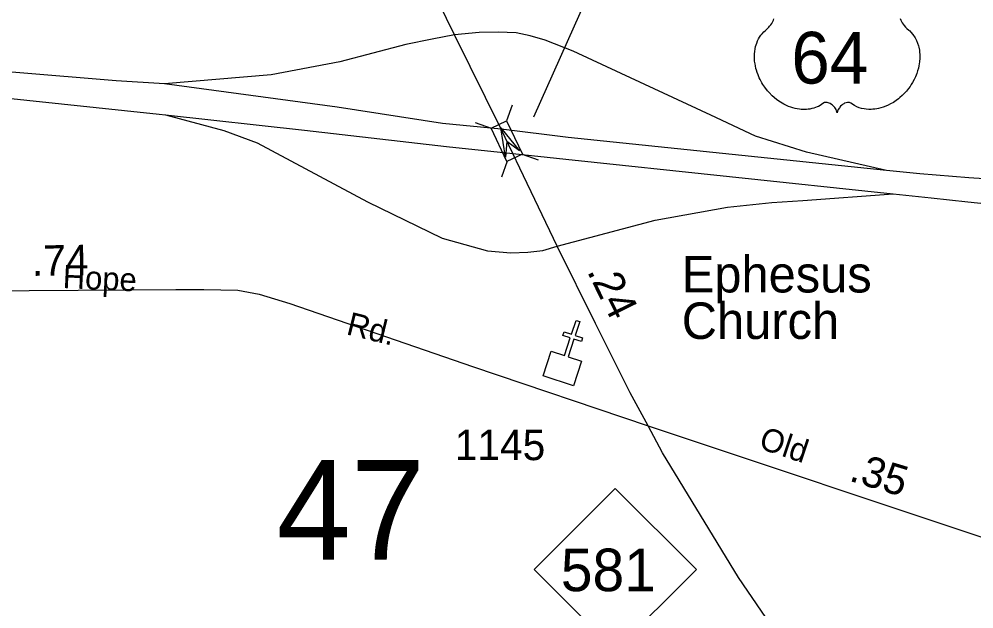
# Model space of a CAD drawing. Extents: x 2220236 to 2384410, y 720751 to 894131.
# Drawn here: x 2265175 to 2269098, y 793300 to 795725 of the extents above; entities that cross this region are included whole.
import ezdxf

# ---------------------------------------------------------------- set-up
doc = ezdxf.new("R2010")
doc.units = 0
doc.layers.add('Default', color=7, linetype='Continuous')

msp = doc.modelspace()

# ---------------------------------------------------------------- linework, layer by layer
at = {"layer": 'Default'}
for p, q in [((2267289.9, 795323.7), (2267911.7, 796719.5)), ((2267201.2, 795371.6), (2267177.9, 795306.7)), ((2267049.1, 795299.8), (2267114.1, 795276.5)), ((2267242.2, 795169.9), (2267307.1, 795146.7)), ((2267179.8, 795140.4), (2267156.6, 795075.5)), ((2267759.2, 794053.6), (2269533.9, 793460.6))]:
    msp.add_line(p, q, dxfattribs=at)
for points in [[(2266964.1, 795660.4), (2266371.3, 796873.2), (2266310.4, 796972.7), (2266269.7, 797046.3), (2266154.2, 797215), (2266099.6, 797280.5), (2266012.7, 797371.7), (2265867.5, 797512.3), (2264281, 799034.6)], [(2278760.7, 797785.7), (2278634.1, 797712.7), (2278123.1, 797423.3), (2277447.8, 797050.5), (2276407.8, 796485.1), (2275955, 796277.4), (2275575.4, 796119.3), (2274988.2, 795883.4), (2274504.8, 795715.9), (2273971.9, 795562.5), (2273476.7, 795432.7), (2273042.8, 795331.3), (2272551.1, 795235.7), (2272168.5, 795175.6), (2271850.2, 795137.8), (2271531.8, 795104.8), (2271026, 795062.3), (2270657, 795042.2), (2270112.2, 795030.5), (2269560.4, 795041.1), (2269077, 795071.7), (2268875.4, 795088.3), (2268739.3, 795102.4)], [(2268766.4, 795006.9), (2268922.6, 794990.3), (2269072.9, 794973.8), (2269536.9, 794925.5), (2270098.1, 794867.7), (2270652.2, 794852.3), (2271040.2, 794858.2), (2271554.2, 794886.5), (2271929.2, 794916), (2272209.8, 794945.5), (2272624.2, 795003.3), (2273047.5, 795088.3), (2273507.3, 795194.4), (2274014.3, 795336), (2274540.2, 795503.5), (2275047.1, 795699.4), (2275674.4, 795973.1), (2276077.6, 796176), (2276417.2, 796362.4), (2277472.5, 796953.6), (2278132.1, 797318.5), (2278782.6, 797690.4)], [(2268794.9, 795727.8), (2268797.7, 795720.8), (2268803.6, 795709.7), (2268811.1, 795698.3), (2268816.5, 795691.9), (2268821.8, 795686.4), (2268829.8, 795679.7), (2268834.1, 795675.9), (2268839, 795671), (2268847.1, 795661.6), (2268850.3, 795657.2), (2268853.6, 795652.3), (2268856.7, 795647.2), (2268859.7, 795641.7), (2268862.1, 795636.9), (2268866.6, 795625.9), (2268869.9, 795615.2), (2268871.5, 795609.6), (2268873.9, 795597), (2268874.8, 795590.7), (2268875.8, 795578.4), (2268875.8, 795563.5), (2268874.7, 795549.4), (2268872, 795532.9), (2268869.8, 795523), (2268866.4, 795511.6), (2268863.2, 795501.6), (2268857.3, 795486.9), (2268852.1, 795476.3), (2268845.3, 795463.8), (2268840.7, 795456.3), (2268835.3, 795448.3), (2268828.5, 795439), (2268820.6, 795429.1), (2268811.1, 795418.7), (2268803.5, 795411), (2268793.4, 795402.1), (2268787.4, 795397.1), (2268778.7, 795390.5), (2268766.9, 795382.6), (2268755.2, 795375.9), (2268745.2, 795370.8), (2268736.4, 795367), (2268725, 795362.6), (2268706, 795357.4), (2268699.1, 795355.9), (2268690.9, 795354.7), (2268683.2, 795354), (2268675.8, 795353.5), (2268665.8, 795353.5), (2268655.8, 795354.3), (2268646.4, 795355.6), (2268636.6, 795357.7), (2268626.4, 795360.7), (2268617, 795364.4), (2268607.6, 795369), (2268591.7, 795379), (2268587.1, 795381.5), (2268584.5, 795382.2), (2268578.4, 795382.5), (2268572.6, 795381.2), (2268566.7, 795378.9), (2268563.1, 795377), (2268558.4, 795373.9), (2268554.7, 795371), (2268550.3, 795366.8), (2268547.3, 795363.3), (2268545, 795360.6), (2268540.5, 795353.5), (2268538.9, 795350.2), (2268537.2, 795345.8), (2268535.8, 795339.5), (2268533.7, 795347.5), (2268531.4, 795352.8), (2268528.6, 795357.4), (2268525.8, 795361.4), (2268521.3, 795366.6), (2268517.3, 795370.5), (2268512.4, 795374.4), (2268507.3, 795377.5), (2268503.1, 795379.7), (2268499.3, 795381.1), (2268494.7, 795382.2), (2268490.9, 795382.5), (2268487.8, 795382.5), (2268483.5, 795381.5), (2268477.7, 795377.3), (2268472.2, 795373.5), (2268466.2, 795369.8), (2268459, 795366), (2268453.8, 795363.5), (2268447.6, 795361.1), (2268440.3, 795358.7), (2268432.4, 795356.6), (2268424.3, 795355), (2268417.1, 795353.9), (2268409.4, 795353.2), (2268402.5, 795353), (2268395.3, 795353.1), (2268388.6, 795353.6), (2268380.7, 795354.3), (2268371, 795355.7), (2268363, 795357.5), (2268354.5, 795359.8), (2268345.7, 795362.6), (2268336.4, 795366.1), (2268324.7, 795371.2), (2268316.6, 795375.4), (2268303.7, 795382.8), (2268288.7, 795393.2), (2268277.3, 795402.4), (2268269, 795409.9), (2268256.8, 795422.4), (2268249.6, 795430.5), (2268238.3, 795445.1), (2268231.1, 795455.6), (2268226.5, 795463.4), (2268219.6, 795475.9), (2268215.9, 795483.7), (2268211, 795495.1), (2268207.2, 795505.5), (2268204, 795515.4), (2268202.3, 795521.7), (2268199.8, 795532.7), (2268198.4, 795540.5), (2268196.9, 795551.2), (2268196.1, 795562.6), (2268196, 795573), (2268196.2, 795581.6), (2268197.2, 795591.7), (2268198.9, 795602.4), (2268201, 795611.6), (2268202.8, 795618.3), (2268205.6, 795626.3), (2268209.2, 795635.2), (2268213.4, 795643.7), (2268217.5, 795650.8), (2268222.6, 795658.4), (2268227.6, 795664.8), (2268234.2, 795672), (2268241, 795678.5), (2268247.3, 795683.6), (2268254.7, 795690.9), (2268258.6, 795695.3), (2268263.3, 795701.5), (2268267, 795707.2), (2268269.9, 795712.2), (2268273.9, 795719.8), (2268276.2, 795725.4)], [(2266964.1, 795660.4), (2266871.9, 795642.6), (2266764.2, 795620.3), (2266492.1, 795548.9), (2266209.8, 795495.7), (2265772.7, 795458.7)], [(2268739.3, 795102.4), (2268409.4, 795177.8), (2268200.1, 795243.9), (2268017.3, 795330.2), (2267589.9, 795528.1), (2267451.7, 795593.5), (2267335.7, 795638.1), (2267274.8, 795656), (2267216.8, 795667.9), (2267142.5, 795670.9), (2267065.2, 795669.4), (2266964.1, 795660.4)], [(2267155.8, 795272.1), (2266964.1, 795660.4)], [(2265772.7, 795458.7), (2265573.6, 795471), (2264748.1, 795539.4), (2264245, 795564.1), (2263924.2, 795558.8)], [(2267155.8, 795272.1), (2266914.1, 795295.9), (2266481.2, 795363.4), (2265772.7, 795458.7)], [(2263926, 795447.7), (2264159.2, 795451.6), (2264501.2, 795448.1), (2264945.7, 795418.6), (2265749.8, 795333.6), (2265775.9, 795330.8)], [(2265775.9, 795330.8), (2266347.5, 795267.6), (2266930.6, 795201.5), (2267203.3, 795172.5)], [(2265775.9, 795330.8), (2266015.6, 795266.4), (2266152.4, 795215.7), (2266606.6, 794973.2), (2266912.8, 794824.5), (2267098.6, 794772.4), (2267195.3, 794763.5), (2267265.1, 794766.5), (2267326.1, 794773.9), (2267385.5, 794791.8)], [(2267203.3, 795172.5), (2267155.8, 795272.1)], [(2268739.3, 795102.4), (2267430.5, 795238.1), (2267155.8, 795272.1)], [(2267203.3, 795172.5), (2267420.5, 795149.6), (2268766.4, 795006.9)], [(2267385.5, 794791.8), (2267231.6, 795112.4), (2267203.3, 795172.5)], [(2267385.5, 794791.8), (2267788.3, 794898.3), (2268085.5, 794951.4), (2268267, 794970.3), (2268395.6, 794978.5), (2268766.4, 795006.9)], [(2267759.2, 794053.6), (2267686, 794188.8), (2267543.3, 794473.3), (2267385.5, 794791.8)], [(2263953.3, 794574.9), (2264215.9, 794603.1), (2264813.3, 794606.6), (2265818.7, 794613.7), (2265933.3, 794613.7), (2266073.4, 794610.2), (2266161.5, 794594.3), (2266286.6, 794555.5), (2267037.4, 794296.3), (2267759.2, 794053.6)], [(2268986.7, 792072.1), (2268768.9, 792441.6), (2268319.4, 793153.2), (2268130.9, 793429.5), (2267818.2, 793942.2), (2267759.2, 794053.6)]]:
    msp.add_lwpolyline(points, dxfattribs=at)
for points in [[(2267177.9, 795306.7), (2267242.5, 795170.1), (2267178.7, 795139.9), (2267114.1, 795276.5)], [(2267173.8, 795157.5), (2267154.4, 795277.8), (2267231.3, 795183.3), (2267179.3, 795222.2)], [(2267361.4, 794359.4), (2267415.5, 794341.8), (2267439.3, 794414.1), (2267408.9, 794424.1), (2267413.9, 794439.3), (2267444.3, 794429.3), (2267463.1, 794486.4), (2267478.3, 794481.4), (2267459.5, 794424.3), (2267489.9, 794414.3), (2267484.9, 794399.1), (2267454.5, 794409.1), (2267430.8, 794336.8), (2267485.5, 794318.6), (2267452.3, 794217.5), (2267328.2, 794258.3)], [(2267291.5, 793463), (2267624.5, 793796), (2267957.5, 793463), (2267624.5, 793130)]]:
    msp.add_lwpolyline(points, close=True, dxfattribs=at)

# ---------------------------------------------------------------- texts
for s, height, p in [('64', 212.5, (2268347.6, 795459.8)), ('Ephesus', 150, (2267897.4, 794601.1)), ('Church', 150, (2267897.4, 794410)), ('1145', 125, (2266964.8, 793912)), ('47', 410.1, (2266232.5, 793502.3)), ('581', 175, (2267400.6, 793373.3))]:
    msp.add_text(s, height=height, dxfattribs=at).set_placement(p)
for s, height, rotation, p in [('.74', 125, 0.7835, (2265227.9, 794669.2)), ('Hope', 95, 357.3264, (2265352.6, 794619.5)), ('.24', 125, 296.3512, (2267506.4, 794688.6)), ('Rd.', 95, 346.1928, (2266515.3, 794429.6)), ('Old', 95, 341.5234, (2268209.8, 793961.4)), ('.35', 125, 343.0946, (2268580.8, 793828.2))]:
    msp.add_text(s, height=height, rotation=rotation, dxfattribs=at).set_placement(p)

doc.saveas('drawing.dxf')
